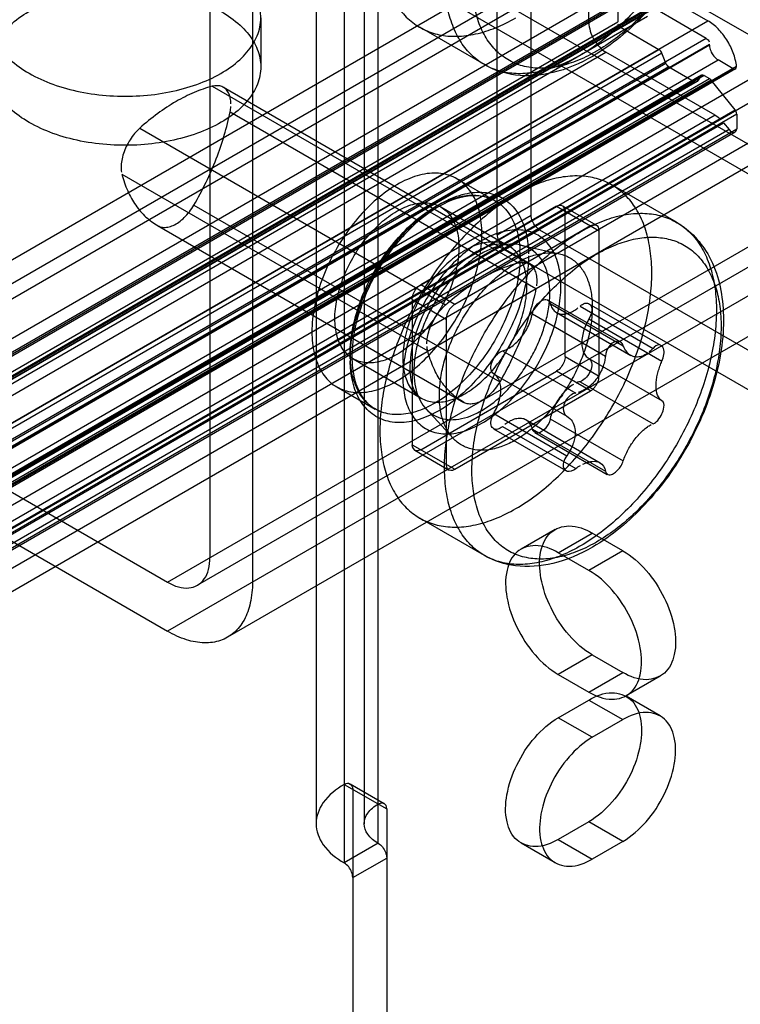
# Model space of a CAD drawing. Header units: millimetres. Extents: x 188 to 1028, y 131 to 1566.
# Tile 315 of 326: x 946 to 976, y 1253 to 1294. Entities that reach past the tile are written whole.
import ezdxf

# ---------------------------------------------------------------- set-up
doc = ezdxf.new("R2010")
doc.units = ezdxf.units.MM
doc.header["$LTSCALE"] = 110.325218
doc.layers.get('0').update_dxf_attribs({"linetype": 'CONTINUOUS'})

msp = doc.modelspace()

# ---------------------------------------------------------------- linework, layer by layer
at = {"color": 7, "linetype": 'CONTINUOUS'}
for p, q in [((591.596, 1511.266), (1000.659, 1275.098)), ((591.596, 1510.041), (1000.659, 1273.873)), ((940.272, 1314.534), (984.466, 1289.019)), ((960.001, 1307.146), (960.001, 1258.972)), ((961.415, 1259.789), (961.415, 1306.33)), ((958.829, 1305.513), (958.829, 1260.605)), ((960.829, 1305.513), (960.829, 1260.605)), ((641.875, 1098.166), (995.851, 1302.533)), ((954.415, 1301.88), (954.415, 1271.669)), ((995.851, 1301.553), (641.875, 1097.186)), ((956.182, 1300.859), (956.182, 1270.648)), ((967.779, 1285.917), (967.779, 1301.022)), ((642.582, 1095.961), (996.558, 1300.328)), ((997.407, 1299.839), (643.43, 1095.471)), ((966.365, 1285.101), (966.365, 1300.206)), ((653.188, 1114.904), (969.264, 1297.389)), ((653.613, 1114.169), (970.112, 1296.899)), ((970.112, 1296.899), (975.133, 1294.001)), ((969.476, 1295.879), (653.401, 1113.393)), ((654.249, 1111.679), (972.446, 1295.389)), ((971.527, 1294.695), (654.108, 1111.434)), ((654.108, 1112.169), (970.183, 1294.654)), ((971.427, 1294.705), (655.351, 1112.219)), ((656.653, 1111.965), (972.87, 1294.531)), ((972.77, 1294.541), (656.695, 1112.056)), ((970.183, 1293.919), (970.183, 1294.654)), ((971.385, 1294.613), (971.385, 1293.96)), ((975.062, 1293.266), (972.87, 1294.531)), ((654.249, 1110.699), (972.446, 1294.409)), ((972.729, 1294.409), (655.451, 1111.23)), ((972.625, 1294.18), (656.55, 1111.695)), ((956.529, 1294.122), (956.529, 1292.081)), ((655.31, 1111.475), (971.385, 1293.96)), ((659.057, 1111.516), (975.133, 1294.001)), ((965.832, 1292.174), (963.143, 1293.727)), ((971.527, 1293.715), (973.098, 1292.807)), ((975.062, 1293.266), (658.987, 1110.781)), ((659.128, 1110.536), (975.204, 1293.021)), ((975.204, 1292.98), (659.128, 1110.495)), ((975.204, 1292.98), (975.204, 1293.021)), ((654.815, 1110.209), (970.89, 1292.694)), ((657.023, 1110.322), (973.098, 1292.807)), ((973.221, 1292.655), (657.145, 1110.17)), ((969.832, 1292.57), (969.779, 1292.539)), ((970.499, 1292.73), (970.451, 1292.702)), ((975.437, 1290.069), (970.89, 1292.694)), ((973.384, 1292.234), (973.221, 1292.655)), ((657.309, 1109.749), (973.384, 1292.234)), ((973.507, 1292.082), (657.431, 1109.597)), ((659.482, 1109.883), (975.557, 1292.368)), ((660.249, 1109.625), (976.324, 1292.11)), ((973.507, 1292.082), (974.567, 1291.469)), ((976.184, 1292.006), (975.557, 1292.368)), ((658.778, 1109.228), (974.853, 1291.713)), ((974.875, 1291.734), (658.8, 1109.248)), ((974.975, 1291.724), (658.9, 1109.239)), ((976.184, 1292.006), (660.109, 1109.521)), ((976.284, 1291.996), (660.209, 1109.511)), ((974.853, 1291.713), (974.69, 1291.48)), ((974.975, 1291.724), (975.204, 1291.592)), ((658.492, 1108.984), (974.567, 1291.469)), ((974.667, 1291.46), (658.592, 1108.974)), ((974.69, 1291.48), (658.614, 1108.995)), ((659.128, 1109.107), (975.204, 1291.592)), ((975.274, 1291.529), (659.199, 1109.044)), ((954.508, 1291.274), (967.236, 1283.926)), ((967.703, 1283.881), (954.975, 1291.23)), ((976.264, 1290.298), (975.274, 1291.529)), ((952.647, 1270.648), (987.861, 1290.979)), ((975.437, 1290.069), (659.362, 1107.584)), ((660.189, 1107.813), (976.264, 1290.298)), ((976.335, 1290.116), (660.26, 1107.63)), ((955.252, 1290.216), (967.98, 1282.867)), ((976.335, 1290.116), (976.335, 1289.503)), ((659.715, 1107.27), (975.791, 1289.756)), ((989.628, 1289.958), (952.647, 1268.607)), ((975.791, 1289.756), (976.017, 1289.474)), ((976.017, 1289.474), (659.941, 1106.989)), ((976.273, 1289.365), (660.197, 1106.88)), ((660.26, 1107.018), (976.335, 1289.503)), ((951.493, 1289.534), (964.221, 1282.185)), ((985.716, 1288.896), (953.897, 1270.525)), ((950.749, 1287.616), (963.477, 1280.268)), ((964.693, 1287.43), (966.284, 1286.512)), ((973.832, 1285.618), (971.142, 1287.17)), ((986.966, 1286.73), (955.147, 1268.359)), ((953.744, 1286.331), (966.472, 1278.982)), ((969.089, 1286.309), (970.504, 1285.493)), ((968.839, 1286.284), (963.183, 1283.018)), ((964.018, 1286.261), (966.846, 1284.628)), ((966.365, 1285.101), (967.779, 1285.917)), ((968.839, 1286.284), (970.607, 1285.264)), ((969.193, 1280.038), (969.193, 1286.08)), ((952.224, 1285.49), (964.984, 1278.123)), ((970.254, 1285.468), (964.597, 1282.202)), ((968.132, 1285.305), (966.718, 1284.488)), ((968.132, 1285.305), (978.386, 1279.385)), ((969.832, 1285.221), (969.885, 1285.252)), ((970.607, 1279.222), (970.607, 1285.264)), ((967.343, 1284.672), (968.959, 1284.308)), ((966.718, 1284.488), (976.971, 1278.569)), ((970.499, 1284.291), (970.548, 1284.319)), ((964.597, 1282.202), (963.183, 1283.018)), ((962.829, 1282.406), (962.829, 1276.364)), ((962.829, 1282.406), (964.243, 1281.589)), ((968.476, 1282.384), (971.492, 1280.642)), ((968.576, 1282.24), (971.615, 1280.485)), ((970.187, 1282.231), (973.191, 1280.497)), ((967.83, 1281.809), (970.869, 1280.055)), ((968.837, 1281.865), (971.922, 1280.083)), ((969.813, 1282.129), (972.852, 1280.375)), ((964.243, 1281.589), (964.243, 1275.547)), ((970.186, 1281.599), (973.225, 1279.844)), ((966.593, 1280.271), (969.633, 1278.516)), ((960.368, 1279.939), (963.196, 1278.306)), ((969.193, 1280.038), (970.607, 1279.222)), ((970.181, 1279.952), (973.226, 1278.194)), ((963.183, 1276.16), (968.839, 1279.426)), ((970.254, 1278.609), (968.839, 1279.426)), ((966.219, 1279.311), (969.264, 1277.553)), ((969.813, 1278.989), (972.852, 1277.234)), ((959.693, 1278.77), (961.284, 1277.851)), ((964.597, 1275.343), (970.254, 1278.609)), ((963.406, 1277.853), (964.53, 1276.636)), ((966.221, 1277.661), (969.26, 1275.906)), ((967.569, 1277.395), (970.654, 1275.614)), ((968.576, 1277.45), (971.615, 1275.696)), ((966.219, 1277.029), (969.223, 1275.294)), ((966.593, 1277.13), (969.633, 1275.376)), ((967.83, 1277.02), (970.869, 1275.265)), ((967.931, 1276.876), (970.947, 1275.134)), ((962.829, 1276.364), (964.597, 1275.343)), ((962.933, 1276.135), (964.347, 1275.318)), ((943.278, 1276.058), (952.647, 1270.648)), ((943.278, 1274.016), (952.647, 1268.607)), ((965.832, 1271.761), (963.143, 1273.314)), ((968.775, 1272.843), (967.36, 1272.027)), ((968.91, 1271.873), (970.325, 1272.69)), ((971.597, 1271.955), (970.325, 1272.69)), ((969.832, 1272.157), (969.779, 1272.127)), ((970.499, 1272.318), (970.451, 1272.29)), ((970.183, 1271.138), (968.91, 1271.873)), ((971.597, 1271.955), (970.183, 1271.138)), ((970.325, 1267.627), (968.91, 1266.811)), ((970.325, 1267.627), (971.597, 1266.893)), ((968.91, 1266.811), (970.183, 1266.076)), ((970.183, 1266.076), (971.597, 1266.893)), ((973.147, 1266.739), (971.733, 1265.923)), ((973.147, 1265.086), (971.733, 1265.903)), ((968.91, 1265.014), (970.183, 1265.749)), ((970.183, 1265.749), (971.597, 1264.933)), ((970.324, 1264.198), (968.91, 1265.014)), ((970.324, 1264.198), (971.597, 1264.933)), ((960.001, 1262.238), (961.768, 1261.218)), ((960.251, 1262.263), (961.665, 1261.447)), ((960.354, 1262.034), (960.354, 1249.379)), ((961.768, 1261.218), (961.768, 1250.195)), ((970.183, 1260.687), (968.91, 1259.952)), ((971.597, 1259.87), (970.183, 1260.687)), ((961.415, 1259.789), (960.001, 1258.972)), ((968.774, 1258.982), (967.36, 1259.799)), ((968.91, 1259.952), (970.324, 1259.136)), ((971.597, 1259.87), (970.324, 1259.136)), ((960.354, 1258.36), (961.768, 1259.177))]:
    msp.add_line(p, q, dxfattribs=at)
for points in [[(976.184, 1292.006), (976.253, 1291.987), (976.304, 1292.014), (976.328, 1292.095)], [(974.975, 1291.724), (974.927, 1291.742), (974.885, 1291.738), (974.853, 1291.713)], [(974.69, 1291.48), (974.658, 1291.455), (974.616, 1291.451), (974.567, 1291.469)], [(975.274, 1291.529), (975.252, 1291.554), (975.228, 1291.575), (975.204, 1291.592)], [(969.813, 1282.129), (969.846, 1282.158), (969.88, 1282.182), (969.915, 1282.204)], [(966.492, 1280.228), (966.526, 1280.246), (966.56, 1280.26), (966.593, 1280.271)], [(969.915, 1279.032), (969.88, 1279.014), (969.846, 1279), (969.813, 1278.989)], [(966.593, 1277.13), (966.56, 1277.102), (966.526, 1277.077), (966.492, 1277.056)]]:
    msp.add_lwpolyline(points, dxfattribs=at)
for centre, start, end in [((962.827, 1284.225), 359.9741, 3.2043), ((964.741, 1280.138), 179.9741, 183.2043)]:
    msp.add_arc(centre, 4.492, start, end, dxfattribs=at)
for points, knots in [([(967.142, 1307.187), (966.85, 1307.018), (966.269, 1306.629), (965.448, 1305.934), (964.665, 1305.124), (963.937, 1304.216), (963.279, 1303.229), (962.706, 1302.185), (962.231, 1301.108), (961.864, 1300.022), (961.613, 1298.949), (961.483, 1297.914), (961.478, 1296.937), (961.598, 1296.04), (961.842, 1295.242), (962.208, 1294.561), (962.69, 1294.015), (963.278, 1293.619), (963.956, 1293.388), (964.702, 1293.326), (965.499, 1293.43), (966.329, 1293.696), (966.871, 1293.966), (967.142, 1294.123)], [0, 0, 0, 0, 0.050235, 0.103716, 0.159796, 0.217618, 0.276715, 0.336044, 0.394634, 0.451663, 0.506424, 0.558269, 0.60668, 0.651378, 0.692398, 0.730162, 0.765539, 0.799805, 0.834459, 0.870854, 0.91028, 0.953285, 1, 1, 1, 1]), ([(969.885, 1305.664), (970.156, 1305.817), (970.694, 1306.079), (971.517, 1306.336), (972.308, 1306.432), (973.049, 1306.362), (973.721, 1306.125), (974.305, 1305.724), (974.782, 1305.173), (975.142, 1304.489), (975.382, 1303.69), (975.498, 1302.792), (975.49, 1301.816), (975.357, 1300.781), (975.104, 1299.71), (974.735, 1298.626), (974.259, 1297.552), (973.686, 1296.512), (973.029, 1295.529), (972.302, 1294.624), (971.52, 1293.817), (970.702, 1293.125), (970.124, 1292.738), (969.832, 1292.57)], [0, 0, 0, 0, 0.04636, 0.088999, 0.12816, 0.164501, 0.199117, 0.233428, 0.268915, 0.306828, 0.348006, 0.392852, 0.441393, 0.493359, 0.548251, 0.605409, 0.664054, 0.723342, 0.782396, 0.840352, 0.896396, 0.949806, 1, 1, 1, 1]), ([(973.832, 1306.03), (974.4, 1305.702), (975.435, 1304.562), (975.932, 1302.156), (975.536, 1299.421), (974.386, 1296.681), (972.654, 1294.266), (971.144, 1292.989), (970.332, 1292.52)], [0, 0, 0, 0, 0.123074, 0.271789, 0.446487, 0.635134, 0.824191, 1, 1, 1, 1]), ([(969.779, 1292.539), (969.509, 1292.386), (968.971, 1292.124), (968.147, 1291.868), (967.357, 1291.772), (966.616, 1291.841), (965.943, 1292.079), (965.36, 1292.479), (964.883, 1293.03), (964.522, 1293.714), (964.282, 1294.514), (964.166, 1295.411), (964.175, 1296.388), (964.307, 1297.423), (964.561, 1298.494), (964.93, 1299.578), (965.406, 1300.652), (965.979, 1301.691), (966.636, 1302.675), (967.363, 1303.58), (968.144, 1304.387), (968.963, 1305.078), (969.541, 1305.466), (969.832, 1305.634)], [0, 0, 0, 0, 0.04636, 0.088999, 0.12816, 0.164501, 0.199117, 0.233428, 0.268915, 0.306828, 0.348006, 0.392852, 0.441393, 0.493359, 0.548251, 0.605409, 0.664054, 0.723342, 0.782396, 0.840352, 0.896396, 0.949806, 1, 1, 1, 1]), ([(970.548, 1304.731), (970.791, 1304.868), (971.274, 1305.105), (972.015, 1305.339), (972.73, 1305.433), (973.407, 1305.379), (974.029, 1305.171), (974.575, 1304.808), (975.025, 1304.299), (975.363, 1303.664), (975.586, 1302.924), (975.692, 1302.098), (975.684, 1301.204), (975.563, 1300.26), (975.333, 1299.283), (974.997, 1298.291), (974.562, 1297.307), (974.036, 1296.352), (973.434, 1295.449), (972.767, 1294.618), (972.05, 1293.877), (971.299, 1293.241), (970.767, 1292.885), (970.499, 1292.73)], [0, 0, 0, 0, 0.045398, 0.087362, 0.126093, 0.162093, 0.196953, 0.231728, 0.267775, 0.30636, 0.347972, 0.392973, 0.441451, 0.493137, 0.547726, 0.604714, 0.663365, 0.722804, 0.782007, 0.839919, 0.896093, 0.949662, 1, 1, 1, 1]), ([(970.451, 1292.702), (970.191, 1292.555), (969.674, 1292.305), (968.884, 1292.07), (968.128, 1291.996), (967.423, 1292.09), (966.791, 1292.356), (966.254, 1292.786), (965.831, 1293.361), (965.529, 1294.061), (965.349, 1294.869), (965.294, 1295.77), (965.365, 1296.747), (965.564, 1297.78), (965.886, 1298.839), (966.323, 1299.895), (966.861, 1300.915), (967.481, 1301.87), (968.166, 1302.742), (968.901, 1303.513), (969.674, 1304.174), (970.222, 1304.543), (970.499, 1304.703)], [0, 0, 0, 0, 0.048603, 0.093073, 0.133727, 0.171408, 0.207684, 0.244037, 0.28201, 0.322856, 0.367373, 0.416151, 0.469411, 0.526495, 0.587077, 0.649386, 0.712304, 0.774672, 0.83464, 0.892618, 0.947921, 1, 1, 1, 1]), ([(954.874, 1296.429), (954.559, 1296.611), (953.863, 1296.924), (952.728, 1297.233), (951.509, 1297.391), (950.261, 1297.391), (949.042, 1297.235), (947.906, 1296.928), (946.912, 1296.483), (946.107, 1295.92), (945.531, 1295.259), (945.221, 1294.521), (945.215, 1293.748), (945.519, 1293.004), (946.094, 1292.336), (946.601, 1291.979), (946.884, 1291.816)], [0, 0, 0, 0, 0.076803, 0.159994, 0.247288, 0.335327, 0.422553, 0.505905, 0.582647, 0.651219, 0.711506, 0.765283, 0.816398, 0.870461, 0.931078, 1, 1, 1, 1]), ([(946.884, 1291.816), (947.199, 1291.634), (947.895, 1291.321), (949.03, 1291.012), (950.249, 1290.854), (951.497, 1290.853), (952.716, 1291.009), (953.852, 1291.317), (954.846, 1291.762), (955.65, 1292.325), (956.227, 1292.986), (956.537, 1293.723), (956.543, 1294.497), (956.239, 1295.241), (955.663, 1295.909), (955.157, 1296.265), (954.874, 1296.429)], [0, 0, 0, 0, 0.076803, 0.159994, 0.247288, 0.335327, 0.422553, 0.505905, 0.582647, 0.651219, 0.711506, 0.765283, 0.816398, 0.870461, 0.931078, 1, 1, 1, 1]), ([(946.884, 1289.774), (946.602, 1289.937), (946.098, 1290.292), (945.524, 1290.955), (945.219, 1291.692), (945.217, 1292.462), (945.52, 1293.2), (946.091, 1293.864), (946.891, 1294.43), (947.88, 1294.877), (949.012, 1295.188), (950.232, 1295.348), (951.486, 1295.351), (952.714, 1295.195), (953.857, 1294.885), (954.557, 1294.57), (954.874, 1294.388)], [0, 0, 0, 0, 0.068662, 0.128888, 0.182607, 0.233435, 0.287046, 0.347271, 0.41572, 0.492207, 0.575244, 0.662467, 0.750999, 0.839016, 0.922872, 1, 1, 1, 1]), ([(954.874, 1294.388), (955.156, 1294.225), (955.66, 1293.87), (956.233, 1293.207), (956.539, 1292.47), (956.54, 1291.7), (956.238, 1290.962), (955.667, 1290.298), (954.867, 1289.732), (953.878, 1289.285), (952.746, 1288.974), (951.526, 1288.814), (950.272, 1288.811), (949.044, 1288.967), (947.901, 1289.277), (947.2, 1289.592), (946.884, 1289.774)], [0, 0, 0, 0, 0.068662, 0.128888, 0.182607, 0.233435, 0.287046, 0.347271, 0.41572, 0.492207, 0.575244, 0.662467, 0.750999, 0.839016, 0.922872, 1, 1, 1, 1]), ([(970.183, 1293.919), (970.183, 1293.802), (970.227, 1293.558), (970.378, 1293.215), (970.599, 1292.913), (970.789, 1292.753), (970.89, 1292.694)], [0, 0, 0, 0, 0.239285, 0.500001, 0.760716, 1, 1, 1, 1]), ([(976.328, 1292.095), (976.307, 1292.288), (976.208, 1292.675), (975.943, 1293.209), (975.586, 1293.668), (975.289, 1293.91), (975.133, 1294.001)], [0, 0, 0, 0, 0.251662, 0.510973, 0.766193, 1, 1, 1, 1]), ([(975.204, 1292.98), (975.204, 1292.901), (975.243, 1292.736), (975.366, 1292.523), (975.489, 1292.407), (975.557, 1292.368)], [0, 0, 0, 0, 0.3243, 0.67557, 1, 1, 1, 1]), ([(970.332, 1292.52), (969.816, 1292.222), (968.779, 1291.773), (967.184, 1291.636), (966.228, 1291.945), (965.832, 1292.174)], [0, 0, 0, 0, 0.380368, 0.708521, 1, 1, 1, 1]), ([(954.508, 1291.274), (954.253, 1291.209), (953.735, 1291.029), (952.975, 1290.645), (952.216, 1290.144), (951.732, 1289.748), (951.493, 1289.534)], [0, 0, 0, 0, 0.224659, 0.466777, 0.725758, 1, 1, 1, 1]), ([(955.286, 1290.543), (955.286, 1290.627), (955.272, 1290.785), (955.201, 1290.999), (955.08, 1291.166), (954.914, 1291.273), (954.714, 1291.311), (954.577, 1291.292), (954.508, 1291.274)], [0, 0, 0, 0, 0.198114, 0.372815, 0.528948, 0.676855, 0.830024, 1, 1, 1, 1]), ([(953.744, 1286.331), (953.925, 1286.641), (954.261, 1287.271), (954.685, 1288.245), (955.022, 1289.226), (955.186, 1289.888), (955.252, 1290.216)], [0, 0, 0, 0, 0.257311, 0.511716, 0.760205, 1, 1, 1, 1]), ([(951.493, 1289.534), (951.416, 1289.465), (951.271, 1289.313), (951.083, 1289.057), (950.926, 1288.776), (950.808, 1288.483), (950.734, 1288.191), (950.715, 1287.997), (950.715, 1287.904)], [0, 0, 0, 0, 0.166162, 0.339265, 0.514213, 0.685792, 0.849095, 1, 1, 1, 1]), ([(976.017, 1289.474), (976.068, 1289.411), (976.219, 1289.27), (976.335, 1289.441), (976.335, 1289.503)], [0, 0, 0, 0, 0.570451, 1, 1, 1, 1]), ([(950.749, 1287.616), (950.81, 1287.378), (950.963, 1286.927), (951.299, 1286.321), (951.728, 1285.825), (952.075, 1285.573), (952.256, 1285.472)], [0, 0, 0, 0, 0.27375, 0.528096, 0.767883, 1, 1, 1, 1]), ([(965.728, 1285.141), (965.728, 1285.449), (965.673, 1286.029), (965.378, 1286.804), (964.876, 1287.373), (964.195, 1287.671), (963.41, 1287.678), (962.576, 1287.419), (961.731, 1286.92), (960.915, 1286.21), (960.169, 1285.327), (959.535, 1284.316), (959.047, 1283.233), (958.737, 1282.14), (958.657, 1281.408), (958.657, 1281.059)], [0, 0, 0, 0, 0.073498, 0.137508, 0.194523, 0.249607, 0.309437, 0.377748, 0.455504, 0.541889, 0.634564, 0.730055, 0.825591, 0.916763, 1, 1, 1, 1]), ([(967.142, 1273.71), (967.435, 1273.879), (968.016, 1274.268), (968.837, 1274.963), (969.62, 1275.773), (970.348, 1276.681), (971.006, 1277.668), (971.579, 1278.712), (972.054, 1279.789), (972.421, 1280.875), (972.672, 1281.948), (972.802, 1282.983), (972.807, 1283.96), (972.687, 1284.857), (972.442, 1285.655), (972.077, 1286.336), (971.595, 1286.882), (971.007, 1287.278), (970.329, 1287.509), (969.583, 1287.571), (968.786, 1287.467), (967.956, 1287.201), (967.414, 1286.931), (967.142, 1286.774)], [0, 0, 0, 0, 0.050235, 0.103716, 0.159796, 0.217618, 0.276715, 0.336044, 0.394634, 0.451663, 0.506424, 0.558269, 0.60668, 0.651378, 0.692398, 0.730162, 0.765539, 0.799805, 0.834459, 0.870854, 0.91028, 0.953285, 1, 1, 1, 1]), ([(960.248, 1279.936), (960.248, 1280.293), (960.328, 1281.041), (960.637, 1282.158), (961.124, 1283.267), (961.761, 1284.311), (962.516, 1285.236), (963.349, 1285.994), (964.217, 1286.543), (965.08, 1286.855), (965.901, 1286.903), (966.633, 1286.66), (967.2, 1286.129), (967.557, 1285.372), (967.648, 1284.796), (967.665, 1284.488)], [0, 0, 0, 0, 0.082833, 0.173024, 0.26757, 0.362584, 0.455728, 0.543275, 0.622484, 0.692374, 0.753672, 0.80957, 0.866184, 0.928704, 1, 1, 1, 1]), ([(960.248, 1280.14), (960.248, 1280.48), (960.324, 1281.191), (960.618, 1282.254), (961.082, 1283.313), (961.692, 1284.311), (962.414, 1285.195), (963.21, 1285.917), (964.04, 1286.439), (964.864, 1286.733), (965.647, 1286.774), (966.341, 1286.537), (966.874, 1286.029), (967.21, 1285.313), (967.296, 1284.767), (967.312, 1284.476)], [0, 0, 0, 0, 0.08269, 0.172774, 0.267397, 0.363146, 0.45648, 0.544138, 0.623588, 0.693576, 0.754838, 0.810775, 0.867018, 0.929053, 1, 1, 1, 1]), ([(966.284, 1286.512), (965.956, 1286.701), (965.044, 1286.809), (963.707, 1286.22), (962.403, 1285.106), (961.294, 1283.571), (960.539, 1281.842), (960.321, 1280.615), (960.321, 1280.038)], [0, 0, 0, 0, 0.114636, 0.256585, 0.432352, 0.628903, 0.825127, 1, 1, 1, 1]), ([(967.142, 1286.774), (966.85, 1286.605), (966.269, 1286.216), (965.448, 1285.522), (964.665, 1284.711), (963.937, 1283.803), (963.279, 1282.817), (962.706, 1281.772), (962.231, 1280.696), (961.864, 1279.609), (961.613, 1278.537), (961.483, 1277.501), (961.478, 1276.524), (961.598, 1275.628), (961.842, 1274.83), (962.208, 1274.149), (962.69, 1273.602), (963.278, 1273.206), (963.956, 1272.975), (964.702, 1272.913), (965.499, 1273.017), (966.329, 1273.284), (966.871, 1273.553), (967.142, 1273.71)], [0, 0, 0, 0, 0.050235, 0.103716, 0.159796, 0.217618, 0.276715, 0.336044, 0.394634, 0.451663, 0.506424, 0.558269, 0.60668, 0.651378, 0.692398, 0.730162, 0.765539, 0.799805, 0.834459, 0.870854, 0.91028, 0.953285, 1, 1, 1, 1]), ([(952.256, 1285.472), (952.313, 1285.44), (952.446, 1285.397), (952.666, 1285.408), (952.896, 1285.485), (953.13, 1285.623), (953.356, 1285.816), (953.567, 1286.054), (953.688, 1286.235), (953.744, 1286.331)], [0, 0, 0, 0, 0.104658, 0.218345, 0.346729, 0.49142, 0.651013, 0.8221, 1, 1, 1, 1]), ([(962.193, 1286.08), (962.403, 1286.201), (962.82, 1286.388), (963.465, 1286.469), (964.041, 1286.3), (964.473, 1285.887), (964.725, 1285.292), (964.802, 1284.568), (964.709, 1283.754), (964.453, 1282.899), (964.049, 1282.053), (963.521, 1281.272), (962.904, 1280.61), (962.433, 1280.258), (962.193, 1280.12)], [0, 0, 0, 0, 0.07926, 0.147485, 0.208295, 0.268731, 0.336521, 0.415025, 0.504344, 0.602437, 0.70544, 0.809556, 0.909346, 1, 1, 1, 1]), ([(968.839, 1286.284), (968.891, 1286.314), (969.064, 1286.39), (969.193, 1286.184), (969.193, 1286.08)], [0, 0, 0, 0, 0.365854, 1, 1, 1, 1]), ([(962.193, 1280.12), (961.983, 1279.998), (961.566, 1279.812), (960.92, 1279.731), (960.345, 1279.9), (959.912, 1280.313), (959.66, 1280.908), (959.583, 1281.632), (959.677, 1282.445), (959.932, 1283.301), (960.336, 1284.147), (960.865, 1284.928), (961.482, 1285.59), (961.952, 1285.941), (962.193, 1286.08)], [0, 0, 0, 0, 0.07926, 0.147485, 0.208295, 0.268731, 0.336521, 0.415025, 0.504344, 0.602437, 0.70544, 0.809556, 0.909346, 1, 1, 1, 1]), ([(968.132, 1285.305), (968.066, 1285.343), (967.946, 1285.455), (967.821, 1285.666), (967.779, 1285.833), (967.779, 1285.917)], [0, 0, 0, 0, 0.313863, 0.656582, 1, 1, 1, 1]), ([(969.885, 1285.252), (970.156, 1285.405), (970.694, 1285.667), (971.517, 1285.923), (972.308, 1286.019), (973.049, 1285.95), (973.721, 1285.712), (974.305, 1285.312), (974.782, 1284.761), (975.142, 1284.077), (975.382, 1283.277), (975.498, 1282.38), (975.49, 1281.403), (975.357, 1280.369), (975.104, 1279.297), (974.735, 1278.213), (974.259, 1277.139), (973.686, 1276.1), (973.029, 1275.116), (972.302, 1274.211), (971.52, 1273.404), (970.702, 1272.713), (970.124, 1272.325), (969.832, 1272.157)], [0, 0, 0, 0, 0.04636, 0.088999, 0.12816, 0.164501, 0.199117, 0.233428, 0.268915, 0.306828, 0.348006, 0.392852, 0.441393, 0.493359, 0.548251, 0.605409, 0.664054, 0.723342, 0.782396, 0.840352, 0.896396, 0.949806, 1, 1, 1, 1]), ([(970.607, 1285.264), (970.607, 1285.323), (970.587, 1285.511), (970.343, 1285.519), (970.254, 1285.468)], [0, 0, 0, 0, 0.36586, 1, 1, 1, 1]), ([(973.832, 1285.618), (974.4, 1285.29), (975.435, 1284.15), (975.932, 1281.744), (975.536, 1279.008), (974.386, 1276.268), (972.654, 1273.853), (971.144, 1272.576), (970.332, 1272.108)], [0, 0, 0, 0, 0.123074, 0.271789, 0.446487, 0.635134, 0.824191, 1, 1, 1, 1]), ([(958.657, 1281.059), (958.657, 1280.75), (958.713, 1280.17), (959.007, 1279.396), (959.51, 1278.827), (960.19, 1278.528), (960.975, 1278.521), (961.809, 1278.781), (962.654, 1279.28), (963.471, 1279.99), (964.216, 1280.873), (964.851, 1281.884), (965.338, 1282.967), (965.648, 1284.06), (965.728, 1284.792), (965.728, 1285.141)], [0, 0, 0, 0, 0.073498, 0.137508, 0.194523, 0.249607, 0.309437, 0.377748, 0.455504, 0.541889, 0.634564, 0.730055, 0.825591, 0.916763, 1, 1, 1, 1]), ([(969.779, 1272.127), (969.509, 1271.974), (968.971, 1271.712), (968.147, 1271.456), (967.357, 1271.359), (966.616, 1271.429), (965.943, 1271.666), (965.36, 1272.067), (964.883, 1272.618), (964.522, 1273.302), (964.282, 1274.101), (964.166, 1274.999), (964.175, 1275.975), (964.307, 1277.01), (964.561, 1278.081), (964.93, 1279.165), (965.406, 1280.239), (965.979, 1281.279), (966.636, 1282.262), (967.363, 1283.167), (968.144, 1283.974), (968.963, 1284.666), (969.541, 1285.053), (969.832, 1285.221)], [0, 0, 0, 0, 0.04636, 0.088999, 0.12816, 0.164501, 0.199117, 0.233428, 0.268915, 0.306828, 0.348006, 0.392852, 0.441393, 0.493359, 0.548251, 0.605409, 0.664054, 0.723342, 0.782396, 0.840352, 0.896396, 0.949806, 1, 1, 1, 1]), ([(965.728, 1277.262), (966.008, 1277.424), (966.558, 1277.826), (967.29, 1278.578), (967.932, 1279.465), (968.451, 1280.44), (968.82, 1281.448), (969.017, 1282.437), (969.031, 1283.352), (968.857, 1284.148), (968.492, 1284.783), (967.936, 1285.201), (967.239, 1285.347), (966.473, 1285.225), (965.978, 1284.999), (965.728, 1284.855)], [0, 0, 0, 0, 0.082973, 0.173354, 0.26804, 0.362909, 0.455606, 0.54233, 0.620314, 0.688764, 0.748802, 0.804248, 0.861717, 0.926194, 1, 1, 1, 1]), ([(966.365, 1285.101), (966.365, 1285.024), (966.402, 1284.864), (966.522, 1284.65), (966.646, 1284.53), (966.718, 1284.488)], [0, 0, 0, 0, 0.313865, 0.656584, 1, 1, 1, 1]), ([(965.728, 1284.855), (965.448, 1284.694), (964.899, 1284.291), (964.167, 1283.54), (963.524, 1282.652), (963.005, 1281.678), (962.637, 1280.669), (962.44, 1279.68), (962.426, 1278.765), (962.599, 1277.969), (962.965, 1277.334), (963.521, 1276.916), (964.217, 1276.77), (964.983, 1276.892), (965.479, 1277.118), (965.728, 1277.262)], [0, 0, 0, 0, 0.082973, 0.173354, 0.26804, 0.362909, 0.455606, 0.54233, 0.620314, 0.688764, 0.748802, 0.804248, 0.861717, 0.926194, 1, 1, 1, 1]), ([(968.557, 1282.692), (968.557, 1282.873), (968.532, 1283.219), (968.408, 1283.702), (968.2, 1284.107), (967.912, 1284.422), (967.55, 1284.631), (967.131, 1284.724), (966.674, 1284.701), (966.194, 1284.566), (965.704, 1284.327), (965.216, 1283.992), (964.744, 1283.57), (964.301, 1283.074), (963.9, 1282.517), (963.554, 1281.918), (963.272, 1281.293), (963.063, 1280.66), (962.932, 1280.037), (962.9, 1279.625), (962.9, 1279.426)], [0, 0, 0, 0, 0.053931, 0.102905, 0.147309, 0.188255, 0.228347, 0.26968, 0.314212, 0.363206, 0.417145, 0.475899, 0.538871, 0.605138, 0.673554, 0.742704, 0.810775, 0.877346, 0.940814, 1, 1, 1, 1]), ([(965.021, 1278.487), (965.26, 1278.625), (965.726, 1278.973), (966.339, 1279.627), (966.866, 1280.402), (967.273, 1281.245), (967.534, 1282.104), (967.631, 1282.923), (967.555, 1283.652), (967.304, 1284.252), (966.869, 1284.668), (966.291, 1284.836), (965.647, 1284.755), (965.231, 1284.568), (965.021, 1284.447)], [0, 0, 0, 0, 0.090061, 0.188655, 0.291855, 0.395054, 0.493649, 0.583711, 0.662783, 0.73092, 0.791857, 0.852793, 0.920929, 1, 1, 1, 1]), ([(966.846, 1284.628), (966.758, 1284.679), (966.499, 1284.739), (966.035, 1284.656), (965.703, 1284.503), (965.521, 1284.398)], [0, 0, 0, 0, 0.220002, 0.548056, 1, 1, 1, 1]), ([(970.548, 1284.319), (970.791, 1284.456), (971.274, 1284.692), (972.015, 1284.927), (972.73, 1285.02), (973.407, 1284.967), (974.029, 1284.759), (974.575, 1284.395), (975.025, 1283.886), (975.363, 1283.251), (975.586, 1282.511), (975.692, 1281.686), (975.684, 1280.792), (975.563, 1279.847), (975.333, 1278.87), (974.997, 1277.879), (974.562, 1276.894), (974.036, 1275.939), (973.434, 1275.036), (972.767, 1274.205), (972.05, 1273.464), (971.299, 1272.828), (970.767, 1272.472), (970.499, 1272.318)], [0, 0, 0, 0, 0.045398, 0.087362, 0.126093, 0.162093, 0.196953, 0.231728, 0.267775, 0.30636, 0.347972, 0.392973, 0.441451, 0.493137, 0.547726, 0.604714, 0.663365, 0.722804, 0.782007, 0.839919, 0.896093, 0.949662, 1, 1, 1, 1]), ([(965.021, 1284.447), (964.782, 1284.309), (964.316, 1283.961), (963.703, 1283.307), (963.176, 1282.532), (962.769, 1281.689), (962.508, 1280.83), (962.412, 1280.011), (962.487, 1279.282), (962.738, 1278.682), (963.173, 1278.266), (963.751, 1278.098), (964.396, 1278.179), (964.812, 1278.366), (965.021, 1278.487)], [0, 0, 0, 0, 0.090061, 0.188655, 0.291855, 0.395054, 0.493649, 0.583711, 0.662783, 0.73092, 0.791857, 0.852793, 0.920929, 1, 1, 1, 1]), ([(965.521, 1284.398), (965.149, 1284.183), (964.417, 1283.565), (963.541, 1282.383), (962.928, 1281.031), (962.688, 1279.772), (962.765, 1278.838), (963.044, 1278.394), (963.196, 1278.306)], [0, 0, 0, 0, 0.18013, 0.395342, 0.6126, 0.797013, 0.926492, 1, 1, 1, 1]), ([(963.96, 1278.405), (963.96, 1278.628), (963.996, 1279.089), (964.142, 1279.789), (964.377, 1280.501), (964.695, 1281.206), (965.086, 1281.883), (965.54, 1282.512), (966.04, 1283.073), (966.573, 1283.547), (967.122, 1283.923), (967.673, 1284.19), (968.211, 1284.34), (968.721, 1284.366), (969.19, 1284.262), (969.596, 1284.029), (969.921, 1283.676), (970.156, 1283.22), (970.296, 1282.676), (970.324, 1282.284), (970.324, 1282.079)], [0, 0, 0, 0, 0.058852, 0.122123, 0.188628, 0.256849, 0.326421, 0.395222, 0.4618, 0.524916, 0.583633, 0.637393, 0.686112, 0.730344, 0.771422, 0.811391, 0.852242, 0.896624, 0.945746, 1, 1, 1, 1]), ([(970.451, 1272.29), (970.191, 1272.143), (969.674, 1271.893), (968.884, 1271.657), (968.128, 1271.584), (967.423, 1271.678), (966.791, 1271.943), (966.254, 1272.373), (965.831, 1272.948), (965.529, 1273.649), (965.349, 1274.457), (965.294, 1275.358), (965.365, 1276.335), (965.564, 1277.367), (965.886, 1278.426), (966.323, 1279.482), (966.861, 1280.502), (967.481, 1281.458), (968.166, 1282.329), (968.901, 1283.101), (969.674, 1283.762), (970.222, 1284.131), (970.499, 1284.291)], [0, 0, 0, 0, 0.048603, 0.093073, 0.133727, 0.171408, 0.207684, 0.244037, 0.28201, 0.322856, 0.367373, 0.416151, 0.469411, 0.526495, 0.587077, 0.649386, 0.712304, 0.774672, 0.83464, 0.892618, 0.947921, 1, 1, 1, 1]), ([(967.319, 1284.223), (967.319, 1283.883), (967.243, 1283.172), (966.949, 1282.109), (966.485, 1281.05), (965.876, 1280.052), (965.154, 1279.168), (964.357, 1278.446), (963.527, 1277.924), (962.703, 1277.63), (961.921, 1277.589), (961.227, 1277.826), (960.693, 1278.333), (960.358, 1279.05), (960.272, 1279.596), (960.255, 1279.887)], [0, 0, 0, 0, 0.08269, 0.172774, 0.267397, 0.363146, 0.45648, 0.544138, 0.623588, 0.693576, 0.754838, 0.810775, 0.867018, 0.929053, 1, 1, 1, 1]), ([(967.673, 1284.223), (967.673, 1283.865), (967.593, 1283.118), (967.284, 1282.001), (966.797, 1280.892), (966.16, 1279.847), (965.405, 1278.922), (964.572, 1278.165), (963.704, 1277.615), (962.841, 1277.304), (962.02, 1277.255), (961.288, 1277.499), (960.721, 1278.03), (960.364, 1278.786), (960.273, 1279.363), (960.256, 1279.67)], [0, 0, 0, 0, 0.082833, 0.173024, 0.26757, 0.362584, 0.455728, 0.543275, 0.622484, 0.692374, 0.753672, 0.80957, 0.866184, 0.928704, 1, 1, 1, 1]), ([(964.221, 1282.185), (964.46, 1282.4), (964.944, 1282.796), (965.703, 1283.297), (966.463, 1283.68), (966.981, 1283.86), (967.236, 1283.926)], [0, 0, 0, 0, 0.274242, 0.533223, 0.775341, 1, 1, 1, 1]), ([(967.236, 1283.926), (967.305, 1283.944), (967.442, 1283.963), (967.642, 1283.925), (967.808, 1283.818), (967.929, 1283.651), (968, 1283.436), (968.014, 1283.278), (968.014, 1283.195)], [0, 0, 0, 0, 0.169967, 0.323133, 0.471038, 0.627171, 0.801877, 1, 1, 1, 1]), ([(962.829, 1282.406), (962.829, 1282.482), (962.866, 1282.643), (962.986, 1282.857), (963.11, 1282.976), (963.183, 1283.018)], [0, 0, 0, 0, 0.313865, 0.656585, 1, 1, 1, 1]), ([(962.9, 1279.426), (962.9, 1279.245), (962.925, 1278.898), (963.048, 1278.416), (963.256, 1278.01), (963.545, 1277.695), (963.906, 1277.486), (964.325, 1277.393), (964.782, 1277.417), (965.262, 1277.551), (965.752, 1277.79), (966.24, 1278.126), (966.712, 1278.547), (967.155, 1279.044), (967.556, 1279.6), (967.902, 1280.199), (968.184, 1280.824), (968.394, 1281.457), (968.524, 1282.081), (968.557, 1282.493), (968.557, 1282.692)], [0, 0, 0, 0, 0.053931, 0.102905, 0.147309, 0.188255, 0.228347, 0.26968, 0.314212, 0.363206, 0.417145, 0.475899, 0.538871, 0.605138, 0.673554, 0.742704, 0.810775, 0.877346, 0.940814, 1, 1, 1, 1]), ([(967.98, 1282.867), (967.914, 1282.539), (967.749, 1281.877), (967.413, 1280.896), (966.989, 1279.923), (966.653, 1279.292), (966.472, 1278.982)], [0, 0, 0, 0, 0.239795, 0.488284, 0.742689, 1, 1, 1, 1]), ([(964.597, 1282.202), (964.531, 1282.164), (964.41, 1282.052), (964.285, 1281.84), (964.243, 1281.673), (964.243, 1281.589)], [0, 0, 0, 0, 0.313862, 0.656582, 1, 1, 1, 1]), ([(967.83, 1281.809), (967.848, 1281.9), (967.933, 1282.111), (968.088, 1282.291), (968.203, 1282.357)], [0, 0, 0, 0, 0.410313, 1, 1, 1, 1]), ([(968.203, 1282.357), (968.261, 1282.39), (968.416, 1282.456), (968.555, 1282.319), (968.576, 1282.24)], [0, 0, 0, 0, 0.448715, 1, 1, 1, 1]), ([(968.576, 1282.24), (968.593, 1282.173), (968.642, 1282.049), (968.766, 1281.899), (968.933, 1281.81), (969.129, 1281.788), (969.341, 1281.831), (969.478, 1281.895), (969.547, 1281.935)], [0, 0, 0, 0, 0.171023, 0.324615, 0.472335, 0.627957, 0.802166, 1, 1, 1, 1]), ([(969.915, 1282.204), (969.978, 1282.241), (970.126, 1282.295), (970.312, 1282.126), (970.303, 1281.862), (970.237, 1281.688), (970.186, 1281.599)], [0, 0, 0, 0, 0.229631, 0.42188, 0.67797, 1, 1, 1, 1]), ([(963.443, 1280.556), (963.443, 1280.649), (963.462, 1280.843), (963.536, 1281.135), (963.654, 1281.427), (963.811, 1281.708), (963.999, 1281.965), (964.144, 1282.117), (964.221, 1282.185)], [0, 0, 0, 0, 0.150897, 0.314193, 0.48577, 0.660721, 0.833829, 1, 1, 1, 1]), ([(970.324, 1282.079), (970.324, 1281.857), (970.288, 1281.395), (970.143, 1280.696), (969.908, 1279.984), (969.59, 1279.279), (969.199, 1278.602), (968.745, 1277.972), (968.244, 1277.412), (967.712, 1276.937), (967.162, 1276.561), (966.612, 1276.294), (966.074, 1276.145), (965.563, 1276.119), (965.095, 1276.222), (964.689, 1276.456), (964.364, 1276.808), (964.129, 1277.264), (963.989, 1277.808), (963.96, 1278.2), (963.96, 1278.405)], [0, 0, 0, 0, 0.058852, 0.122123, 0.188628, 0.256849, 0.326421, 0.395222, 0.4618, 0.524916, 0.583633, 0.637393, 0.686112, 0.730344, 0.771422, 0.811391, 0.852242, 0.896624, 0.945746, 1, 1, 1, 1]), ([(966.859, 1280.383), (966.936, 1280.427), (967.088, 1280.536), (967.294, 1280.738), (967.479, 1280.977), (967.636, 1281.241), (967.756, 1281.52), (967.811, 1281.714), (967.83, 1281.809)], [0, 0, 0, 0, 0.151035, 0.314563, 0.486356, 0.661389, 0.834332, 1, 1, 1, 1]), ([(970.186, 1281.599), (970.132, 1281.507), (970.038, 1281.318), (969.939, 1281.028), (969.887, 1280.746), (969.884, 1280.485), (969.931, 1280.256), (970.03, 1280.069), (970.131, 1279.981), (970.186, 1279.95)], [0, 0, 0, 0, 0.178144, 0.349587, 0.509444, 0.654163, 0.782291, 0.895561, 1, 1, 1, 1]), ([(971.205, 1280.624), (971.128, 1280.579), (970.966, 1280.412), (970.883, 1280.191), (970.869, 1280.055)], [0, 0, 0, 0, 0.3952, 1, 1, 1, 1]), ([(971.615, 1280.485), (971.593, 1280.545), (971.496, 1280.698), (971.291, 1280.673), (971.205, 1280.624)], [0, 0, 0, 0, 0.39229, 1, 1, 1, 1]), ([(964.984, 1278.123), (964.802, 1278.225), (964.456, 1278.476), (964.027, 1278.973), (963.691, 1279.579), (963.538, 1280.03), (963.477, 1280.268)], [0, 0, 0, 0, 0.232117, 0.471904, 0.72625, 1, 1, 1, 1]), ([(966.221, 1279.31), (966.163, 1279.342), (966.082, 1279.501), (966.126, 1279.766), (966.258, 1280.031), (966.407, 1280.179), (966.492, 1280.228)], [0, 0, 0, 0, 0.183822, 0.43476, 0.727491, 1, 1, 1, 1]), ([(972.615, 1280.164), (972.551, 1280.12), (972.422, 1280.05), (972.215, 1280.003), (972.001, 1280.03), (971.822, 1280.141), (971.692, 1280.305), (971.638, 1280.422), (971.615, 1280.485)], [0, 0, 0, 0, 0.185207, 0.350178, 0.501564, 0.692333, 0.839174, 1, 1, 1, 1]), ([(973.225, 1279.844), (973.265, 1279.932), (973.31, 1280.105), (973.328, 1280.371), (973.09, 1280.595), (972.917, 1280.447), (972.852, 1280.375)], [0, 0, 0, 0, 0.272682, 0.502187, 0.727213, 1, 1, 1, 1]), ([(960.321, 1280.038), (960.321, 1279.722), (960.38, 1279.132), (960.692, 1278.348), (961.073, 1277.973), (961.284, 1277.851)], [0, 0, 0, 0, 0.381132, 0.706411, 1, 1, 1, 1]), ([(969.193, 1280.038), (969.193, 1279.962), (969.156, 1279.801), (969.036, 1279.587), (968.912, 1279.468), (968.839, 1279.426)], [0, 0, 0, 0, 0.313865, 0.656585, 1, 1, 1, 1]), ([(970.186, 1279.95), (970.243, 1279.917), (970.324, 1279.758), (970.28, 1279.494), (970.148, 1279.229), (969.999, 1279.081), (969.915, 1279.032)], [0, 0, 0, 0, 0.183822, 0.43476, 0.727491, 1, 1, 1, 1]), ([(970.869, 1280.055), (970.863, 1279.992), (970.842, 1279.85), (970.784, 1279.642), (970.693, 1279.417), (970.564, 1279.185), (970.387, 1278.954), (970.172, 1278.755), (970.01, 1278.652), (969.927, 1278.612)], [0, 0, 0, 0, 0.105649, 0.239471, 0.360036, 0.511987, 0.681179, 0.845371, 1, 1, 1, 1]), ([(973.225, 1278.195), (973.139, 1278.243), (973.006, 1278.442), (972.973, 1278.729), (972.983, 1278.989), (973.014, 1279.2), (973.065, 1279.417), (973.135, 1279.633), (973.193, 1279.775), (973.225, 1279.844)], [0, 0, 0, 0, 0.168073, 0.373758, 0.489389, 0.611869, 0.73863, 0.869049, 1, 1, 1, 1]), ([(966.472, 1278.982), (966.416, 1278.887), (966.295, 1278.706), (966.084, 1278.467), (965.858, 1278.275), (965.624, 1278.137), (965.394, 1278.06), (965.174, 1278.049), (965.041, 1278.091), (964.984, 1278.123)], [0, 0, 0, 0, 0.1779, 0.348987, 0.50858, 0.653271, 0.781655, 0.895342, 1, 1, 1, 1]), ([(966.221, 1277.661), (966.274, 1277.753), (966.368, 1277.941), (966.467, 1278.232), (966.519, 1278.514), (966.522, 1278.775), (966.475, 1279.004), (966.377, 1279.191), (966.275, 1279.279), (966.221, 1279.31)], [0, 0, 0, 0, 0.178144, 0.349587, 0.509444, 0.654163, 0.782291, 0.895561, 1, 1, 1, 1]), ([(970.254, 1278.609), (970.32, 1278.647), (970.44, 1278.759), (970.565, 1278.971), (970.607, 1279.138), (970.607, 1279.222)], [0, 0, 0, 0, 0.313862, 0.656582, 1, 1, 1, 1]), ([(969.547, 1278.877), (969.47, 1278.832), (969.318, 1278.724), (969.113, 1278.522), (968.927, 1278.283), (968.771, 1278.018), (968.65, 1277.739), (968.595, 1277.546), (968.576, 1277.45)], [0, 0, 0, 0, 0.151035, 0.314563, 0.486356, 0.661389, 0.834332, 1, 1, 1, 1]), ([(969.633, 1278.516), (969.551, 1278.503), (969.373, 1278.412), (969.187, 1278.177), (969.075, 1277.868), (969.159, 1277.612), (969.26, 1277.555)], [0, 0, 0, 0, 0.203393, 0.466558, 0.716687, 1, 1, 1, 1]), ([(972.852, 1277.234), (972.927, 1277.263), (973.076, 1277.39), (973.229, 1277.637), (973.326, 1277.904), (973.306, 1278.149), (973.225, 1278.195)], [0, 0, 0, 0, 0.212824, 0.495795, 0.752807, 1, 1, 1, 1]), ([(966.492, 1277.056), (966.428, 1277.019), (966.28, 1276.965), (966.094, 1277.134), (966.103, 1277.398), (966.169, 1277.572), (966.221, 1277.661)], [0, 0, 0, 0, 0.229631, 0.42188, 0.67797, 1, 1, 1, 1]), ([(967.83, 1277.02), (967.813, 1277.087), (967.765, 1277.211), (967.64, 1277.361), (967.473, 1277.45), (967.277, 1277.471), (967.066, 1277.429), (966.928, 1277.365), (966.859, 1277.325)], [0, 0, 0, 0, 0.171023, 0.324615, 0.472335, 0.627957, 0.802166, 1, 1, 1, 1]), ([(968.576, 1277.45), (968.558, 1277.36), (968.473, 1277.149), (968.318, 1276.969), (968.203, 1276.903)], [0, 0, 0, 0, 0.410313, 1, 1, 1, 1]), ([(969.26, 1277.555), (969.35, 1277.504), (969.514, 1277.347), (969.604, 1277.07), (969.614, 1276.82), (969.587, 1276.605), (969.52, 1276.375), (969.412, 1276.137), (969.315, 1275.982), (969.26, 1275.906)], [0, 0, 0, 0, 0.168977, 0.353275, 0.458411, 0.575184, 0.704115, 0.846541, 1, 1, 1, 1]), ([(968.203, 1276.903), (968.145, 1276.869), (967.991, 1276.804), (967.851, 1276.94), (967.83, 1277.02)], [0, 0, 0, 0, 0.448715, 1, 1, 1, 1]), ([(971.615, 1275.696), (971.64, 1275.775), (971.701, 1275.936), (971.815, 1276.17), (971.951, 1276.398), (972.102, 1276.61), (972.264, 1276.802), (972.434, 1276.968), (972.554, 1277.064), (972.615, 1277.106)], [0, 0, 0, 0, 0.142638, 0.292434, 0.445168, 0.594689, 0.738019, 0.873716, 1, 1, 1, 1]), ([(963.183, 1276.16), (963.13, 1276.129), (962.954, 1276.054), (962.829, 1276.261), (962.829, 1276.364)], [0, 0, 0, 0, 0.37414, 1, 1, 1, 1]), ([(969.26, 1275.906), (969.201, 1275.825), (969.119, 1275.664), (969.095, 1275.4), (969.324, 1275.198), (969.533, 1275.303), (969.633, 1275.376)], [0, 0, 0, 0, 0.275383, 0.491369, 0.662638, 1, 1, 1, 1]), ([(969.927, 1275.554), (969.992, 1275.586), (970.12, 1275.638), (970.354, 1275.689), (970.69, 1275.668), (970.849, 1275.409), (970.869, 1275.265)], [0, 0, 0, 0, 0.189435, 0.353333, 0.622995, 1, 1, 1, 1]), ([(971.205, 1275.169), (971.267, 1275.205), (971.385, 1275.303), (971.524, 1275.482), (971.592, 1275.623), (971.615, 1275.696)], [0, 0, 0, 0, 0.315633, 0.664978, 1, 1, 1, 1]), ([(964.243, 1275.547), (964.243, 1275.486), (964.266, 1275.296), (964.508, 1275.292), (964.597, 1275.343)], [0, 0, 0, 0, 0.374146, 1, 1, 1, 1]), ([(970.869, 1275.265), (970.88, 1275.194), (971.013, 1275.065), (971.15, 1275.137), (971.205, 1275.169)], [0, 0, 0, 0, 0.527787, 1, 1, 1, 1]), ([(970.325, 1267.627), (969.96, 1267.838), (969.293, 1268.432), (968.565, 1269.536), (968.144, 1270.747), (968.086, 1271.865), (968.496, 1272.789), (969.435, 1273.102), (970.031, 1272.859), (970.325, 1272.69)], [0, 0, 0, 0, 0.162891, 0.338515, 0.507396, 0.652855, 0.765204, 0.869082, 1, 1, 1, 1]), ([(970.332, 1272.108), (969.816, 1271.809), (968.779, 1271.361), (967.184, 1271.224), (966.228, 1271.532), (965.832, 1271.761)], [0, 0, 0, 0, 0.380368, 0.708521, 1, 1, 1, 1]), ([(968.91, 1271.873), (968.619, 1272.042), (968.028, 1272.282), (967.093, 1271.981), (966.674, 1271.067), (966.725, 1269.952), (967.143, 1268.736), (967.871, 1267.623), (968.543, 1267.023), (968.91, 1266.811)], [0, 0, 0, 0, 0.13023, 0.233174, 0.344878, 0.48974, 0.658607, 0.83605, 1, 1, 1, 1]), ([(952.647, 1270.648), (952.791, 1270.565), (953.076, 1270.437), (953.518, 1270.382), (953.912, 1270.497), (954.21, 1270.782), (954.383, 1271.192), (954.415, 1271.503), (954.415, 1271.669)], [0, 0, 0, 0, 0.190418, 0.353949, 0.499988, 0.646029, 0.809567, 1, 1, 1, 1]), ([(971.597, 1271.955), (971.962, 1271.744), (972.629, 1271.15), (973.356, 1270.046), (973.778, 1268.835), (973.836, 1267.718), (973.426, 1266.794), (972.487, 1266.481), (971.89, 1266.723), (971.597, 1266.893)], [0, 0, 0, 0, 0.162891, 0.338515, 0.507396, 0.652855, 0.765204, 0.869082, 1, 1, 1, 1]), ([(970.183, 1266.076), (970.475, 1265.908), (971.066, 1265.667), (972.001, 1265.968), (972.419, 1266.882), (972.368, 1267.998), (971.951, 1269.214), (971.223, 1270.327), (970.55, 1270.927), (970.183, 1271.138)], [0, 0, 0, 0, 0.13023, 0.233174, 0.344878, 0.48974, 0.658607, 0.83605, 1, 1, 1, 1]), ([(956.182, 1270.648), (956.182, 1270.36), (956.133, 1269.816), (955.878, 1269.083), (955.447, 1268.522), (954.856, 1268.18), (954.155, 1268.088), (953.392, 1268.233), (952.897, 1268.463), (952.647, 1268.607)], [0, 0, 0, 0, 0.165154, 0.309737, 0.438589, 0.561415, 0.690266, 0.834848, 1, 1, 1, 1]), ([(970.183, 1265.749), (970.474, 1265.918), (971.066, 1266.158), (972, 1265.857), (972.419, 1264.943), (972.368, 1263.827), (971.951, 1262.612), (971.222, 1261.499), (970.55, 1260.899), (970.183, 1260.687)], [0, 0, 0, 0, 0.130229, 0.233173, 0.344877, 0.489739, 0.658606, 0.83605, 1, 1, 1, 1]), ([(968.91, 1259.952), (968.619, 1259.784), (968.027, 1259.543), (967.093, 1259.844), (966.674, 1260.758), (966.725, 1261.874), (967.143, 1263.089), (967.871, 1264.202), (968.543, 1264.803), (968.91, 1265.014)], [0, 0, 0, 0, 0.130229, 0.233173, 0.344877, 0.489739, 0.658606, 0.83605, 1, 1, 1, 1]), ([(971.597, 1259.87), (971.962, 1260.081), (972.629, 1260.675), (973.356, 1261.779), (973.778, 1262.99), (973.836, 1264.108), (973.426, 1265.032), (972.486, 1265.345), (971.89, 1265.102), (971.597, 1264.933)], [0, 0, 0, 0, 0.162891, 0.338516, 0.507397, 0.652857, 0.765205, 0.869083, 1, 1, 1, 1]), ([(970.324, 1264.198), (969.96, 1263.987), (969.292, 1263.393), (968.565, 1262.289), (968.144, 1261.078), (968.086, 1259.96), (968.496, 1259.036), (969.435, 1258.724), (970.031, 1258.966), (970.324, 1259.136)], [0, 0, 0, 0, 0.162891, 0.338516, 0.507397, 0.652857, 0.765205, 0.869083, 1, 1, 1, 1]), ([(960.001, 1262.238), (959.668, 1262.046), (959.099, 1261.609), (958.709, 1260.605), (959.099, 1259.601), (959.668, 1259.165), (960.001, 1258.972)], [0, 0, 0, 0, 0.277326, 0.499999, 0.722672, 1, 1, 1, 1]), ([(960.001, 1262.238), (960.054, 1262.269), (960.229, 1262.344), (960.354, 1262.137), (960.354, 1262.034)], [0, 0, 0, 0, 0.374141, 1, 1, 1, 1]), ([(961.415, 1259.789), (961.248, 1259.885), (960.964, 1260.103), (960.769, 1260.605), (960.964, 1261.107), (961.248, 1261.326), (961.415, 1261.422)], [0, 0, 0, 0, 0.277328, 0.500001, 0.722674, 1, 1, 1, 1]), ([(961.768, 1261.218), (961.768, 1261.279), (961.746, 1261.469), (961.504, 1261.473), (961.415, 1261.422)], [0, 0, 0, 0, 0.374145, 1, 1, 1, 1]), ([(961.415, 1259.789), (961.481, 1259.751), (961.601, 1259.639), (961.727, 1259.427), (961.768, 1259.26), (961.768, 1259.177)], [0, 0, 0, 0, 0.313862, 0.656582, 1, 1, 1, 1]), ([(960.354, 1258.36), (960.354, 1258.437), (960.317, 1258.597), (960.197, 1258.811), (960.073, 1258.931), (960.001, 1258.972)], [0, 0, 0, 0, 0.313865, 0.656585, 1, 1, 1, 1])]:
    msp.add_open_spline(points, degree=3, knots=knots, dxfattribs=at)
for points in [[(971.527, 1293.715), (971.472, 1293.746), (971.406, 1293.798), (971.406, 1293.862)], [(975.062, 1293.266), (975.117, 1293.234), (975.182, 1293.182), (975.182, 1293.119)], [(973.221, 1292.655), (973.197, 1292.716), (973.155, 1292.775), (973.098, 1292.807)], [(973.507, 1292.082), (973.45, 1292.114), (973.408, 1292.173), (973.384, 1292.234)], [(955.252, 1290.216), (955.266, 1290.289), (955.282, 1290.363), (955.282, 1290.437)], [(975.437, 1290.069), (975.526, 1290.018), (975.615, 1289.96), (975.679, 1289.88)], [(976.335, 1290.116), (976.335, 1290.181), (976.305, 1290.247), (976.264, 1290.298)], [(950.715, 1287.904), (950.715, 1287.838), (950.714, 1287.77), (950.73, 1287.707)], [(967.665, 1284.488), (967.669, 1284.43), (967.672, 1284.371), (967.672, 1284.312)], [(968.014, 1283.195), (968.014, 1283.123), (968.012, 1283.05), (967.998, 1282.98)], [(969.547, 1281.935), (969.61, 1281.971), (969.672, 1282.008), (969.725, 1282.056)], [(963.477, 1280.268), (963.461, 1280.329), (963.447, 1280.391), (963.447, 1280.454)], [(966.593, 1280.271), (966.654, 1280.287), (966.715, 1280.304), (966.769, 1280.336)], [(972.852, 1280.375), (972.804, 1280.321), (972.755, 1280.266), (972.696, 1280.225)], [(960.256, 1279.67), (960.252, 1279.729), (960.249, 1279.788), (960.249, 1279.846)], [(969.813, 1278.989), (969.752, 1278.973), (969.691, 1278.955), (969.637, 1278.924)], [(969.927, 1278.612), (969.864, 1278.581), (969.799, 1278.549), (969.73, 1278.537)], [(966.859, 1277.325), (966.797, 1277.289), (966.734, 1277.251), (966.681, 1277.204)], [(972.615, 1277.106), (972.666, 1277.141), (972.717, 1277.179), (972.775, 1277.201)], [(969.633, 1275.376), (969.695, 1275.421), (969.758, 1275.468), (969.828, 1275.502)]]:
    msp.add_open_spline(points, degree=3, dxfattribs=at)

doc.saveas('drawing.dxf')
